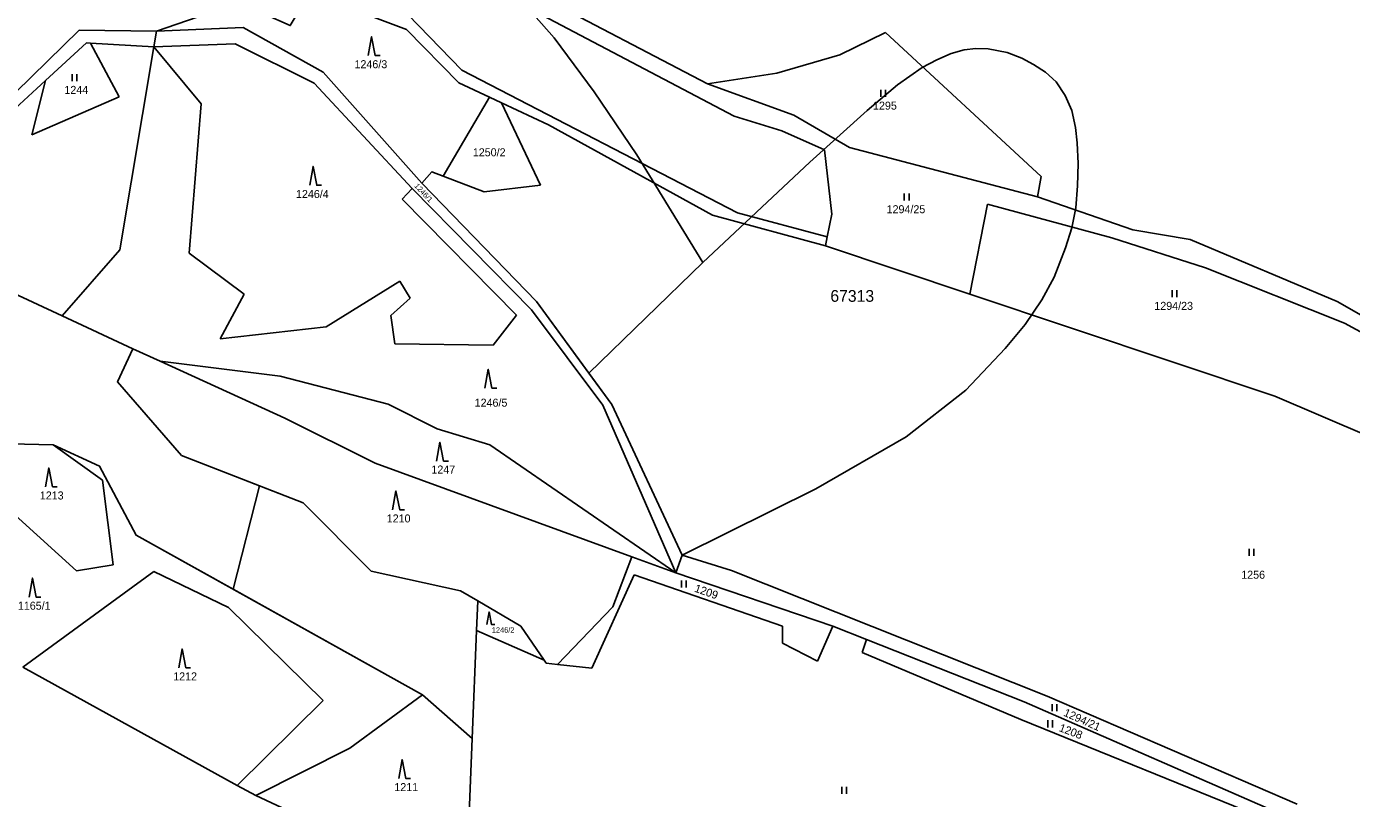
# Model space of a CAD drawing. Extents: x -546762 to -540209, y -1046851 to -1035694.
# Drawn here: x -543155.5 to -542874.1, y -1041699.5 to -1041535.6 of the extents above; entities that cross this region are included whole.
import ezdxf

# ---------------------------------------------------------------- set-up
doc = ezdxf.new("R2010")
doc.units = 0
for name, color, linetype in [('Vrstva 1', 7, 'Continuous'), ('Vrstva 18', 7, 'Continuous'), ('Vrstva 25', 7, 'Continuous'), ('Vrstva 52', 7, 'Continuous'), ('Vrstva 53', 7, 'Continuous'), ('Vrstva 6', 7, 'Continuous')]:
    doc.layers.add(name, color=color, linetype=linetype)

msp = doc.modelspace()

# ---------------------------------------------------------------- linework, layer by layer
at = {"layer": 'Vrstva 1'}
for points in [[(-543074.81, -1041536.19), (-543095.44, -1041528.4)], [(-543110.4, -1041530.51), (-543127.89, -1041536.56)], [(-543074.53, -1041533), (-543063.05, -1041544.86)], [(-543127.89, -1041536.56), (-543128.45, -1041539.86)], [(-543074.81, -1041536.19), (-543063.7, -1041547.51)], [(-543128.45, -1041539.86), (-543135.7, -1041582.99)], [(-543004.52, -1041575.09), (-543063.05, -1041544.86)], [(-543057.21, -1041550.56), (-543063.7, -1041547.51)], [(-543057.21, -1041550.56), (-543067.01, -1041567.34)], [(-543054.61, -1041551.78), (-543057.21, -1041550.56)], [(-543054.61, -1041551.78), (-543044.65, -1041556.46)], [(-543054.61, -1041551.78), (-543046.33, -1041569.24)], [(-543009.84, -1041575.65), (-543044.65, -1041556.46)], [(-543071.55, -1041568.79), (-543069.45, -1041566.4)], [(-543067.01, -1041567.34), (-543069.45, -1041566.4)], [(-543071.55, -1041568.79), (-543047.22, -1041593.93)], [(-543058.34, -1041570.69), (-543067.01, -1041567.34)], [(-543046.33, -1041569.24), (-543058.34, -1041570.69)], [(-542985.81, -1041582.16), (-543009.84, -1041575.65)], [(-542985.42, -1041580.22), (-543004.52, -1041575.09)], [(-542985.42, -1041580.22), (-542985.81, -1041582.16)], [(-543135.7, -1041582.99), (-543147.98, -1041596.99)], [(-543047.22, -1041593.93), (-543031.2, -1041615.8)], [(-543132.97, -1041603.97), (-543147.98, -1041596.99)], [(-543136.19, -1041611), (-543132.97, -1041603.97)], [(-543122.59, -1041626.65), (-543136.19, -1041611)], [(-543031.2, -1041615.8), (-543016.25, -1041647.79)], [(-543149.89, -1041624.4), (-543162.09, -1041624.11)], [(-543149.89, -1041624.4), (-543140.01, -1041628.93)], [(-543096.76, -1041636.68), (-543122.59, -1041626.65)], [(-543140.01, -1041628.93), (-543132.23, -1041643.59)], [(-543082.31, -1041651.19), (-543096.76, -1041636.68)], [(-543071.41, -1041677.45), (-543132.23, -1041643.59)], [(-543016.25, -1041647.79), (-543017.6, -1041651.55)], [(-543031.01, -1041658.81), (-543026.96, -1041648.18)], [(-543017.6, -1041651.55), (-543026.96, -1041648.18)], [(-543063.36, -1041655.36), (-543082.31, -1041651.19)], [(-543059.68, -1041657.51), (-543063.36, -1041655.36)], [(-543059.93, -1041663.83), (-543059.68, -1041657.51)], [(-543042.71, -1041671.02), (-543031.01, -1041658.81)], [(-543060.84, -1041686.74), (-543059.93, -1041663.83)], [(-543059.93, -1041663.83), (-543045.56, -1041670.13)], [(-543045.56, -1041670.13), (-543045.13, -1041670.76)], [(-543042.71, -1041671.02), (-543045.13, -1041670.76)], [(-543060.84, -1041686.74), (-543071.41, -1041677.45)], [(-543062.03, -1041716.82), (-543060.84, -1041686.74)]]:
    msp.add_lwpolyline(points, dxfattribs=at)
at = {"layer": 'Vrstva 25'}
for p, q in [((-543145.81, -1041547.17), (-543145.81, -1041545.67)), ((-543144.81, -1041547.17), (-543144.81, -1041545.67)), ((-542974.03, -1041550.51), (-542974.03, -1041549.01)), ((-542973.03, -1041550.51), (-542973.03, -1041549.01)), ((-542969.06, -1041572.51), (-542969.06, -1041571.01)), ((-542968.06, -1041572.51), (-542968.06, -1041571.01)), ((-542912.19, -1041593.03), (-542912.19, -1041591.53)), ((-542911.19, -1041593.03), (-542911.19, -1041591.53)), ((-542895.82, -1041647.95), (-542895.82, -1041646.45)), ((-542894.82, -1041647.95), (-542894.82, -1041646.45)), ((-543016.39, -1041654.7), (-543016.39, -1041653.2)), ((-543015.39, -1041654.7), (-543015.39, -1041653.2)), ((-542937.66, -1041680.95), (-542937.66, -1041679.45)), ((-542936.66, -1041680.95), (-542936.66, -1041679.45)), ((-542938.56, -1041684.38), (-542938.56, -1041682.88)), ((-542937.56, -1041684.38), (-542937.56, -1041682.88)), ((-542982.31, -1041698.48), (-542982.31, -1041696.98)), ((-542981.31, -1041698.48), (-542981.31, -1041696.98))]:
    msp.add_line(p, q, dxfattribs=at)
for points in [[(-543082.93, -1041541.72), (-543082.23, -1041537.72), (-543081.43, -1041541.72), (-543080.43, -1041541.72)], [(-543095.36, -1041569.28), (-543094.66, -1041565.28), (-543093.86, -1041569.28), (-543092.86, -1041569.28)], [(-543058.15, -1041612.34), (-543057.45, -1041608.34), (-543056.65, -1041612.34), (-543055.65, -1041612.34)], [(-543068.42, -1041627.84), (-543067.72, -1041623.84), (-543066.92, -1041627.84), (-543065.92, -1041627.84)], [(-543151.5, -1041633.29), (-543150.8, -1041629.29), (-543150, -1041633.29), (-543149, -1041633.29)], [(-543077.75, -1041638.17), (-543077.05, -1041634.17), (-543076.25, -1041638.17), (-543075.25, -1041638.17)], [(-543154.98, -1041656.7), (-543154.28, -1041652.7), (-543153.48, -1041656.7), (-543152.48, -1041656.7)], [(-543057.73, -1041662.55), (-543057.26, -1041659.87), (-543056.72, -1041662.55), (-543056.05, -1041662.55)], [(-543123.16, -1041671.71), (-543122.46, -1041667.71), (-543121.66, -1041671.71), (-543120.66, -1041671.71)], [(-543076.46, -1041695.22), (-543075.76, -1041691.22), (-543074.96, -1041695.22), (-543073.96, -1041695.22)]]:
    msp.add_lwpolyline(points, dxfattribs=at)
at = {"layer": 'Vrstva 52'}
for points in [[(-543251.49, -1041429.89), (-543238.77, -1041433.07), (-543218.43, -1041440.91), (-543167.98, -1041459.78), (-543096.99, -1041494.77), (-543086.04, -1041501.08), (-543074.6, -1041507.66), (-543065.49, -1041514.87), (-543055.31, -1041524.41), (-543043.45, -1041537.98), (-543034.97, -1041549.43), (-543025.85, -1041562.79), (-543011.87, -1041585.69)], [(-543106.04, -1041633.08), (-543122.59, -1041626.65), (-543136.19, -1041611), (-543132.97, -1041603.97), (-543147.98, -1041596.99), (-543135.7, -1041582.99), (-543128.45, -1041539.86), (-543127.89, -1041536.56), (-543110.4, -1041530.51), (-543099.51, -1041535.36), (-543095.44, -1041528.4)], [(-543095.44, -1041528.4), (-543074.81, -1041536.19)], [(-543074.81, -1041536.19), (-543063.7, -1041547.51), (-543057.21, -1041550.56), (-543067.01, -1041567.34), (-543069.45, -1041566.4), (-543071.55, -1041568.79), (-543047.22, -1041593.93), (-543036.05, -1041609.18)], [(-542951.28, -1041540.27), (-542947.2, -1041541.1), (-542944.08, -1041542.28), (-542941.59, -1041543.6), (-542939.1, -1041545.26), (-542936.81, -1041547.34), (-542934.88, -1041550.24), (-542933.49, -1041553.43), (-542932.73, -1041557.03), (-542932.32, -1041560.28), (-542932.11, -1041564.65), (-542932.25, -1041569.42), (-542932.66, -1041574.06), (-542933.49, -1041578.29), (-542934.81, -1041582.58), (-542937.2, -1041588.78), (-542939.86, -1041593.63), (-542943.38, -1041598.84), (-542947.61, -1041603.93), (-542955.97, -1041612.77), (-542968.69, -1041622.71), (-542987.82, -1041633.74), (-543016.25, -1041647.79)], [(-543011.87, -1041585.69), (-542989.16, -1041564.39), (-542976.93, -1041553.37), (-542970.51, -1041547.91), (-542965.3, -1041544.28), (-542962.14, -1041542.63), (-542959.1, -1041541.31), (-542956.33, -1041540.48), (-542953.84, -1041540.2), (-542951.28, -1041540.27)], [(-543036.05, -1041609.18), (-543011.87, -1041585.69)], [(-543016.25, -1041647.79), (-543031.2, -1041615.8), (-543036.05, -1041609.18)], [(-543160.49, -1041620.38), (-543162.09, -1041624.11), (-543149.89, -1041624.4), (-543140.01, -1041628.93), (-543132.23, -1041643.59), (-543111.61, -1041655.07)], [(-543106.04, -1041633.08), (-543111.61, -1041655.07)], [(-543016.25, -1041647.79), (-543017.6, -1041651.55), (-543026.96, -1041648.18), (-543031.01, -1041658.81), (-543042.71, -1041671.02), (-543045.13, -1041670.76), (-543045.56, -1041670.13), (-543059.93, -1041663.83), (-543059.68, -1041657.51), (-543063.36, -1041655.36), (-543082.31, -1041651.19), (-543096.76, -1041636.68), (-543106.04, -1041633.08)], [(-543111.61, -1041655.07), (-543071.41, -1041677.45), (-543060.84, -1041686.74), (-543062.03, -1041716.82), (-543063.86, -1041718.95), (-543061.4, -1041719.71), (-543064.15, -1041727.13), (-543066.29, -1041735.26), (-543083.4, -1041754.2), (-543096.03, -1041760.85), (-543115.72, -1041762.22), (-543155.5, -1041757.97), (-543164.82, -1041754.94), (-543194.37, -1041745.32), (-543199.4, -1041743.37)]]:
    msp.add_lwpolyline(points, dxfattribs=at)
at = {"layer": 'Vrstva 6'}
for points in [[(-543047.48, -1041528.53), (-543010.89, -1041547.76)], [(-543048.69, -1041531.73), (-543005.23, -1041554.6)], [(-543161.25, -1041552.8), (-543144.37, -1041536.31)], [(-543144.37, -1041536.31), (-543127.89, -1041536.56)], [(-543127.89, -1041536.56), (-543109.53, -1041535.76)], [(-543109.53, -1041535.76), (-543092.52, -1041545.24)], [(-542973.04, -1041536.8), (-542982.78, -1041541.56)], [(-542973.04, -1041536.8), (-542940.01, -1041567.4)], [(-543151.52, -1041547.05), (-543142.8, -1041539.05)], [(-543142.8, -1041539.05), (-543141.92, -1041539.1)], [(-543141.92, -1041539.1), (-543128.45, -1041539.86)], [(-543135.83, -1041550.48), (-543141.92, -1041539.1)], [(-543128.45, -1041539.86), (-543111.19, -1041539.23)], [(-543118.4, -1041551.97), (-543128.45, -1041539.86)], [(-543111.19, -1041539.23), (-543094.4, -1041547.56)], [(-542982.78, -1041541.56), (-542996.14, -1041545.5)], [(-543092.52, -1041545.24), (-543071.55, -1041568.79)], [(-542996.14, -1041545.5), (-543010.89, -1041547.76)], [(-543160.72, -1041555.49), (-543151.52, -1041547.05)], [(-543154.37, -1041558.56), (-543151.52, -1041547.05)], [(-543094.4, -1041547.56), (-543073.62, -1041569.98)], [(-543010.89, -1041547.76), (-542992.51, -1041554.36)], [(-543154.37, -1041558.56), (-543135.83, -1041550.48)], [(-543120.97, -1041583.68), (-543118.4, -1041551.97)], [(-543005.23, -1041554.6), (-542995.09, -1041557.74)], [(-542992.51, -1041554.36), (-542980.68, -1041561.28)], [(-542995.09, -1041557.74), (-542986, -1041561.76)], [(-542986, -1041561.76), (-542984.46, -1041575.43)], [(-542980.68, -1041561.28), (-542940.79, -1041571.73)], [(-543215.33, -1041565.63), (-543147.98, -1041596.99)], [(-542940.01, -1041567.4), (-542940.79, -1041571.73)], [(-543075.73, -1041572.24), (-543073.62, -1041569.98)], [(-543073.62, -1041569.98), (-543048.23, -1041595.72)], [(-542940.79, -1041571.73), (-542920.5, -1041578.76)], [(-543075.73, -1041572.24), (-543051.42, -1041596.88)], [(-542951.38, -1041573.28), (-542955.13, -1041592.41)], [(-542951.38, -1041573.28), (-542925.01, -1041580.46)], [(-542984.46, -1041575.43), (-542985.42, -1041580.22)], [(-542925.01, -1041580.46), (-542905.08, -1041586.79)], [(-542920.5, -1041578.76), (-542908.34, -1041580.76)], [(-542985.81, -1041582.16), (-542955.13, -1041592.41)], [(-542908.34, -1041580.76), (-542877.1, -1041593.97)], [(-543109.31, -1041592.37), (-543120.97, -1041583.68)], [(-542905.08, -1041586.79), (-542875.59, -1041598.55)], [(-543076.19, -1041589.67), (-543091.89, -1041599.34)], [(-543074.06, -1041593.21), (-543076.19, -1041589.67)], [(-543114.36, -1041601.86), (-543109.31, -1041592.37)], [(-543078.14, -1041596.93), (-543074.06, -1041593.21)], [(-542955.13, -1041592.41), (-542890.38, -1041614.06)], [(-542877.1, -1041593.97), (-542861.32, -1041602.92)], [(-543077.3, -1041602.95), (-543078.14, -1041596.93)], [(-543051.42, -1041596.88), (-543056.43, -1041603.24)], [(-543048.23, -1041595.72), (-543033.08, -1041615.99)], [(-543091.89, -1041599.34), (-543114.36, -1041601.86)], [(-542875.59, -1041598.55), (-542863.19, -1041605.26)], [(-543056.43, -1041603.24), (-543077.3, -1041602.95)], [(-543132.97, -1041603.97), (-543127.12, -1041606.64)], [(-543127.12, -1041606.64), (-543100.62, -1041618.75)], [(-543101.61, -1041609.84), (-543127.12, -1041606.64)], [(-543101.61, -1041609.84), (-543078.67, -1041615.78)], [(-542890.38, -1041614.06), (-542870.34, -1041622.65)], [(-543078.67, -1041615.78), (-543068.28, -1041620.98)], [(-543033.08, -1041615.99), (-543017.6, -1041651.55)], [(-543100.62, -1041618.75), (-543081.45, -1041628.27)], [(-543068.28, -1041620.98), (-543057.11, -1041624.39)], [(-543149.89, -1041624.4), (-543139.39, -1041631.88)], [(-543017.6, -1041651.55), (-543057.11, -1041624.39)], [(-543081.45, -1041628.27), (-543026.96, -1041648.18)], [(-543165.63, -1041632.37), (-543144.88, -1041651.12)], [(-543137.14, -1041649.85), (-543139.39, -1041631.88)], [(-543016.25, -1041647.79), (-543005.8, -1041651.07)], [(-543144.88, -1041651.12), (-543137.14, -1041649.85)], [(-543156.3, -1041671.62), (-543128.46, -1041651.27)], [(-543128.46, -1041651.27), (-543112.64, -1041658.93)], [(-543035.41, -1041671.8), (-543026.47, -1041652.02)], [(-543026.47, -1041652.02), (-542994.93, -1041662.86)], [(-543017.6, -1041651.55), (-542984.27, -1041662.91)], [(-543005.8, -1041651.07), (-542938.74, -1041677.79)], [(-543112.64, -1041658.93), (-543092.52, -1041678.67)], [(-543050.52, -1041662.86), (-543059.68, -1041657.51)], [(-543045.56, -1041670.13), (-543050.52, -1041662.86)], [(-542994.93, -1041662.86), (-542994.93, -1041666.51)], [(-542987.49, -1041670.32), (-542984.27, -1041662.91)], [(-542984.27, -1041662.91), (-542977.11, -1041665.73)], [(-542994.93, -1041666.51), (-542987.49, -1041670.32)], [(-542978.02, -1041668.51), (-542977.11, -1041665.73)], [(-542977.11, -1041665.73), (-542943.61, -1041678.93)], [(-542978.02, -1041668.51), (-542944.29, -1041682.69)], [(-543156.3, -1041671.62), (-543110.75, -1041696.73)], [(-543035.41, -1041671.8), (-543042.71, -1041671.02)], [(-543092.52, -1041678.67), (-543110.75, -1041696.73)], [(-543086.83, -1041688.78), (-543071.41, -1041677.45)], [(-542943.61, -1041678.93), (-542887.9, -1041703.31)], [(-542938.74, -1041677.79), (-542885.58, -1041700.7)], [(-542944.29, -1041682.69), (-542891.97, -1041703.95)], [(-543086.83, -1041688.78), (-543106.84, -1041698.88)], [(-543110.75, -1041696.73), (-543106.84, -1041698.88)], [(-543106.84, -1041698.88), (-543063.86, -1041718.95)]]:
    msp.add_lwpolyline(points, dxfattribs=at)

# ---------------------------------------------------------------- texts
at = {"layer": 'Vrstva 18'}
for s, height, p in [('1246/3', 1.7, (-543085.85, -1041544.42)), ('1244', 1.7, (-543147.48, -1041549.87)), ('1295', 1.7, (-542975.71, -1041553.21)), ('1250/2', 1.7, (-543060.72, -1041563.12)), ('1246/4', 1.7, (-543098.28, -1041571.98)), ('1294/25', 1.7, (-542972.82, -1041575.21)), ('1294/23', 1.7, (-542915.95, -1041595.73)), ('1246/5', 1.7, (-543060.33, -1041616.29)), ('1247', 1.7, (-543069.52, -1041630.48)), ('1213', 1.7, (-543152.7, -1041635.99)), ('1210', 1.7, (-543079.01, -1041640.87)), ('1256', 1.7, (-542897.49, -1041652.82)), ('1165/1', 1.7, (-543157.36, -1041659.4)), ('1246/2', 1.14, (-543056.69, -1041664.27)), ('1212', 1.7, (-543124.36, -1041674.41)), ('1211', 1.7, (-543077.39, -1041697.92))]:
    msp.add_text(s, height=height, dxfattribs=at).set_placement(p)
for s, height, rotation, p in [('1246/1', 1.14, 313.1112, (-543073.23, -1041569.49)), ('1209', 1.7, 340.7575, (-543013.77, -1041655.54)), ('1294/21', 1.7, 336.0267, (-542935.37, -1041681.86)), ('1208', 1.7, 339.1994, (-542936.34, -1041685.13))]:
    msp.add_text(s, height=height, rotation=rotation, dxfattribs=at).set_placement(p)
at = {"layer": 'Vrstva 53'}
msp.add_text('67313', height=2.5, dxfattribs=at).set_placement((-542984.77, -1041594.02))

doc.saveas('drawing.dxf')
